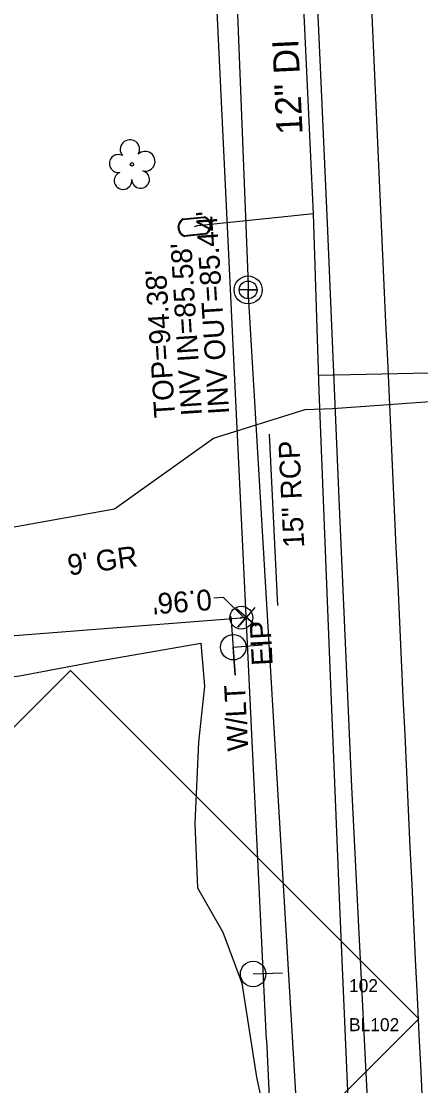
# Model space of a CAD drawing. Extents: x 2364404 to 2371833, y 798876 to 809754.
# Drawn here: x 2368814.7 to 2368891.4, y 802626.7 to 802831.3 of the extents above; entities that cross this region are included whole.
import ezdxf

# ---------------------------------------------------------------- set-up
doc = ezdxf.new("R2010")
doc.units = 0
for name, color, linetype in [('CTL Supplemental Horizontal and Vertical CELL', 7, 'Continuous'), ('CTL Supplemental Horizontal and Vertical Cogo Comment', 7, 'Continuous'), ('CTL Supplemental Horizontal and Vertical Cogo Number', 7, 'Continuous'), ('Exist Property Corner CELL', 7, 'Continuous'), ('Exist Property Iron Pin CELL', 7, 'Continuous'), ('Exist Property Iron Pin Text', 7, 'Continuous'), ('Exist Property Line', 7, 'Continuous'), ('Exist Property Line Leader', 7, 'Continuous'), ('Exist Property Line Text', 7, 'Continuous'), ('Exist Right of Way Line', 7, 'Continuous'), ('Exist Roads EOP', 7, 'Continuous'), ('Exist Roads Soil Text', 7, 'Continuous'), ('Exist Structure Minor Pipes RCP 15 Inch', 7, 'Continuous'), ('Exist Structure Minor Pipes RCP 15 Inch Text', 7, 'Continuous'), ('Exist Utilities Gas UG Line SUE LOS B', 7, 'Continuous'), ('Exist Utilities Power Joint Use Telephone CELL', 7, 'Continuous'), ('Exist Utilities Power Joint Use Telephone Text', 7, 'Continuous'), ('Exist Utilities Power Pole CELL', 7, 'Continuous'), ('Exist Utilities Sanitary Sewer Manhole CELL', 7, 'Continuous'), ('Exist Utilities Sanitary Sewer Manhole Top Elevation', 7, 'Continuous'), ('Exist Utilities Sanitary Sewer UG Line', 7, 'Continuous'), ('Exist Utilities Sanitary Sewer UG Line Invert Elevation', 7, 'Continuous'), ('Exist Utilities Water Meter CELL', 7, 'Continuous'), ('Exist Utilities Water UG Line SUE LOS B', 7, 'Continuous'), ('Exist Utilities Water UG Line SUE LOS B Text', 7, 'Continuous'), ('Exist Vegetation Tree CELL', 7, 'Continuous'), ('Exist Vegetation Woods Line', 7, 'Continuous'), ('Prop Horizontal Alignment', 7, 'Continuous')]:
    doc.layers.add(name, color=color, linetype=linetype)

msp = doc.modelspace()

# ---------------------------------------------------------------- linework, layer by layer
at = {"layer": 'CTL Supplemental Horizontal and Vertical CELL'}
msp.add_line((2368823.78, 802639.46), (2368823.78, 802639.46), dxfattribs=at)
msp.add_lwpolyline([(2368757.29, 802639.68), (2368824.11, 802706.51), (2368891.05, 802639.57), (2368824.23, 802572.74)], close=True, dxfattribs=at)
at = {"layer": 'Exist Property Corner CELL'}
msp.add_line((2368857.9, 802716.76), (2368857.9, 802716.76), dxfattribs=at)
msp.add_lwpolyline([(2368859.52, 802718.66), (2368856.27, 802714.86), (2368857.9, 802716.76), (2368859.8, 802715.13), (2368856, 802718.38)], dxfattribs=at)
at = {"layer": 'Exist Property Iron Pin CELL'}
for radius in [2.2, 0.0707]:
    msp.add_circle((2368856.94, 802716.68), radius, dxfattribs=at)
at = {"layer": 'Exist Property Line'}
for p, q in [((2368306.6, 802673.72), (2368856.94, 802716.68)), ((2368856.94, 802716.68), (2368857.9, 802716.76))]:
    msp.add_line(p, q, dxfattribs=at)
at = {"layer": 'Exist Property Line Leader'}
msp.add_lwpolyline([(2368857.42, 802716.72), (2368853.54, 802720.55), (2368851.69, 802720.43)], dxfattribs=at)
at = {"layer": 'Exist Right of Way Line'}
msp.add_line((2368861.79, 802635.55), (2368816.68, 803577.19), dxfattribs=at)
msp.add_arc((2479238.19, 807923.44), 110503, 182.7428156, 183.1117853, dxfattribs=at)
at = {"layer": 'Exist Roads EOP'}
msp.add_lwpolyline([(2368889.05, 802463.21), (2368886.58, 802518.82), (2368883.82, 802573.94), (2368880.96, 802629.18), (2368878.16, 802684.18), (2368875.8, 802738.05), (2368873.49, 802792.49), (2368871.21, 802843.9)], dxfattribs=at)
at = {"layer": 'Exist Structure Minor Pipes RCP 15 Inch'}
msp.add_line((2368863.98, 802719.01), (2368862.39, 802751.98), dxfattribs=at)
at = {"layer": 'Exist Utilities Gas UG Line SUE LOS B'}
msp.add_lwpolyline([(2368708.26, 802740.26), (2368713.02, 802733.89), (2368734.32, 802728.04), (2368778.59, 802727.92), (2368832.59, 802737.63), (2368851.59, 802751.16), (2368869.22, 802756.71), (2368874.48, 802756.92), (2368897.74, 802758.55)], dxfattribs=at)
at = {"layer": 'Exist Utilities Power Joint Use Telephone CELL'}
msp.add_line((2368855.4, 802711.01), (2368855.4, 802711.01), dxfattribs=at)
msp.add_lwpolyline([(2368854.93, 802716.93), (2368855.79, 802705.62), (2368855.38, 802711.01), (2368861.01, 802711.45)], dxfattribs=at)
msp.add_circle((2368855.41, 802711.01), 2.45, dxfattribs=at)
at = {"layer": 'Exist Utilities Power Pole CELL'}
for q in [(2368864.84, 802648.4), (2368859.22, 802648.19)]:
    msp.add_line((2368859.22, 802648.19), q, dxfattribs=at)
msp.add_circle((2368859.22, 802648.19), 2.45, dxfattribs=at)
at = {"layer": 'Exist Utilities Sanitary Sewer Manhole CELL'}
msp.add_lwpolyline([(2368858.26, 802781.39), (2368858.26, 802777.97), (2368858.26, 802779.68), (2368859.97, 802779.68), (2368856.55, 802779.68)], dxfattribs=at)
for radius in [2.69, 1.71]:
    msp.add_circle((2368858.26, 802779.68), radius, dxfattribs=at)
at = {"layer": 'Exist Utilities Sanitary Sewer UG Line'}
for p, q in [((2368858.36, 802780.72), (2368852.71, 802920.31)), ((2368879.5, 802421.41), (2368858.34, 802778.66))]:
    msp.add_line(p, q, dxfattribs=at)
at = {"layer": 'Exist Utilities Water Meter CELL'}
msp.add_line((2368847.94, 802791.86), (2368847.94, 802791.86), dxfattribs=at)
for points in [[(2368845.75, 802793.35), (2368849.8, 802793.76)], [(2368845.76, 802793.21), (2368849.81, 802793.62)], [(2368850.13, 802790.51), (2368846.05, 802790.1)], [(2368850.14, 802790.38), (2368846.07, 802789.96)]]:
    msp.add_lwpolyline(points, dxfattribs=at)
for centre, radius, start, end in [((2368849.23, 802791.99), 1.86, 299.4757, 72.1358), ((2368846.64, 802791.72), 1.86, 119.0054, 251.8068), ((2368846.66, 802791.72), 1.73, 121.1283, 249.6098), ((2368849.24, 802791.99), 1.73, 300.9546, 70.7002)]:
    msp.add_arc(centre, radius, start, end, dxfattribs=at)
at = {"layer": 'Exist Utilities Water UG Line SUE LOS B'}
msp.add_line((2368871.82, 802763.27), (2368912.64, 802764.14), dxfattribs=at)
for points in [[(2368890.98, 802362.99), (2368888.4, 802422.05), (2368885.63, 802461.26), (2368883.27, 802512.92), (2368880.55, 802561.74), (2368879.38, 802587.53), (2368878.08, 802610.84), (2368875.91, 802661.27), (2368873.89, 802710.18), (2368871.93, 802760.28), (2368870.85, 802794.34), (2368867.73, 802859.98)], [(2368847.94, 802791.86), (2368848.62, 802792.04), (2368870.82, 802794.35)]]:
    msp.add_lwpolyline(points, dxfattribs=at)
at = {"layer": 'Exist Vegetation Tree CELL'}
msp.add_line((2368835.93, 802803.82), (2368835.93, 802803.82), dxfattribs=at)
msp.add_circle((2368835.93, 802803.82), 0.326, dxfattribs=at)
for centre, radius, start, end in [((2368835.54, 802806.69), 1.86, 330.1651, 219.7134), ((2368838.47, 802804.41), 1.9, 257.1011, 134.1999), ((2368833.32, 802803.97), 1.73, 62.6636, 279.3457), ((2368834.22, 802800.7), 1.69, 111.5671, 6.231), ((2368837.6, 802800.92), 1.7, 181.2822, 74.56)]:
    msp.add_arc(centre, radius, start, end, dxfattribs=at)
at = {"layer": 'Exist Vegetation Woods Line'}
for points in [[(2368733.45, 802704.51), (2368736.7, 802704.41), (2368739.19, 802701.33), (2368744.02, 802698.87), (2368773.35, 802700.34), (2368814.35, 802705.48), (2368828.96, 802708.24), (2368849.18, 802711.81), (2368849.86, 802703.52)], [(2368849.86, 802703.52), (2368848.71, 802692.76), (2368847.99, 802677.09), (2368848.56, 802664.72), (2368853.39, 802656.25), (2368857.06, 802646.42), (2368859.88, 802628.37), (2368865.15, 802603.76)]]:
    msp.add_lwpolyline(points, dxfattribs=at)
at = {"layer": 'Prop Horizontal Alignment'}
msp.add_arc((2425310.05, 805339.67), 56483.69, 182.472411, 182.940485, dxfattribs=at)

# ---------------------------------------------------------------- texts
at = {"layer": 'CTL Supplemental Horizontal and Vertical Cogo Comment'}
msp.add_text('BL102', height=2.5, dxfattribs=at).set_placement((2368877.64, 802637.2))
at = {"layer": 'CTL Supplemental Horizontal and Vertical Cogo Number'}
msp.add_text('102', height=2.5, dxfattribs=at).set_placement((2368877.64, 802644.7))
at = {"layer": 'Exist Property Iron Pin Text'}
msp.add_text('EIP', height=4, rotation=93.0566, dxfattribs=at).set_placement((2368862.99, 802707.57))
at = {"layer": 'Exist Property Line Text'}
msp.add_text("0.96'", height=4, rotation=184.4633, dxfattribs=at).set_placement((2368851.12, 802722.17))
at = {"layer": 'Exist Roads Soil Text'}
msp.add_text("9' GR", height=4, rotation=7.6759, dxfattribs=at).set_placement((2368823.83, 802724.78))
at = {"layer": 'Exist Structure Minor Pipes RCP 15 Inch Text'}
msp.add_text('15" RCP', height=4, rotation=92.7739, dxfattribs=at).set_placement((2368869.06, 802730.21))
at = {"layer": 'Exist Utilities Power Joint Use Telephone Text'}
msp.add_text('W/LT', height=4, rotation=93.0566, dxfattribs=at).set_placement((2368858.31, 802691.13))
at = {"layer": 'Exist Utilities Sanitary Sewer Manhole Top Elevation'}
msp.add_text("TOP=94.38'", height=4, rotation=93.5494, dxfattribs=at).set_placement((2368844.23, 802755.22))
at = {"layer": 'Exist Utilities Sanitary Sewer UG Line Invert Elevation'}
for s, p in [("INV OUT=85.44'", (2368854.62, 802755.86)), ("INV IN=85.58'", (2368849.39, 802755.6))]:
    msp.add_text(s, height=4, rotation=93.5494, dxfattribs=at).set_placement(p)
at = {"layer": 'Exist Utilities Water UG Line SUE LOS B Text'}
msp.add_text('12" DI', height=5, rotation=92.7172, dxfattribs=at).set_placement((2368868.74, 802809.65))

doc.saveas('drawing.dxf')
